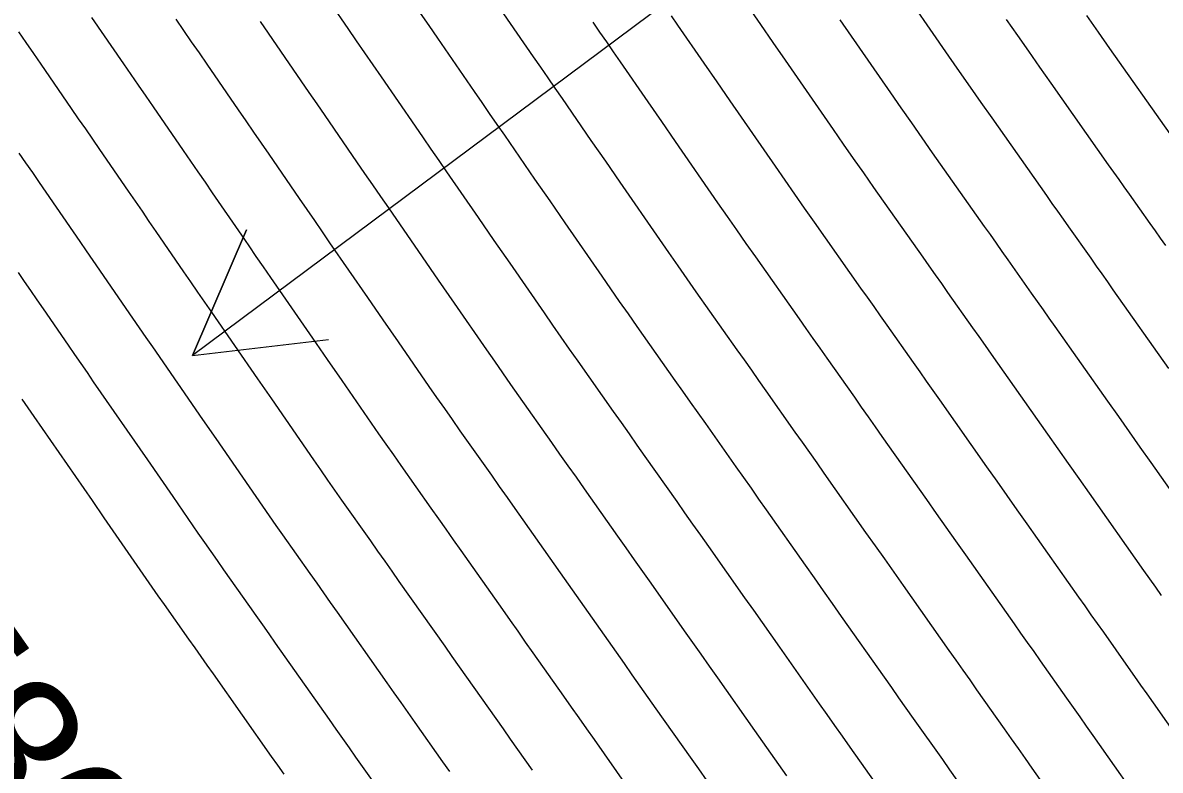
# Model space of a CAD drawing. Extents: x 954385 to 988206, y 1868364 to 1924553.
# Drawn here: x 956159.63 to 956209.46, y 1922670.87 to 1922703.64 of the extents above; entities that cross this region are included whole.
import ezdxf

# ---------------------------------------------------------------- set-up
doc = ezdxf.new("R2010")
doc.units = 0
for name, color, linetype in [('Ex_Contour Labels', 7, 'Continuous'), ('Ex_Major Contours', 7, 'Continuous'), ('Ex_Minor Contours', 7, 'Continuous'), ('Slopes', 7, 'Continuous')]:
    doc.layers.add(name, color=color, linetype=linetype)

msp = doc.modelspace()

# ---------------------------------------------------------------- linework, layer by layer
at = {"layer": 'Ex_Major Contours'}
for points in [[(956197.213, 1922669.994), (956195.875, 1922671.893), (956195.541, 1922672.368), (956195.206, 1922672.843), (956194.871, 1922673.317), (956194.537, 1922673.792), (956192.789, 1922676.271), (956192.408, 1922676.811), (956192.028, 1922677.35), (956191.648, 1922677.89), (956191.267, 1922678.429), (956189.683, 1922680.679), (956189.335, 1922681.173), (956188.987, 1922681.667), (956188.638, 1922682.161), (956188.29, 1922682.655), (956186.898, 1922684.631), (956186.549, 1922685.124), (956186.201, 1922685.618), (956185.853, 1922686.112), (956185.505, 1922686.606), (956183.954, 1922688.806), (956183.584, 1922689.333), (956183.215, 1922689.86), (956182.847, 1922690.388), (956182.481, 1922690.918), (956180.977, 1922693.095), (956180.285, 1922694.096), (956179.594, 1922695.096), (956178.212, 1922697.098), (956177.866, 1922697.598), (956177.521, 1922698.099), (956177.176, 1922698.599), (956176.831, 1922699.1), (956175.34, 1922701.269), (956174.977, 1922701.797), (956174.613, 1922702.326), (956174.25, 1922702.854), (956173.887, 1922703.383), (956172.39, 1922705.56)], [(956190.859, 1922705.14), (956191.946, 1922703.567), (956192.489, 1922702.78), (956193.033, 1922701.993), (956195.128, 1922698.96), (956195.569, 1922698.324), (956196.011, 1922697.689), (956196.454, 1922697.055), (956196.899, 1922696.422), (956199.055, 1922693.364), (956199.327, 1922692.978), (956199.6, 1922692.591), (956199.873, 1922692.204), (956200.145, 1922691.817), (956201.236, 1922690.27), (956201.509, 1922689.883), (956201.782, 1922689.496), (956202.054, 1922689.109), (956202.327, 1922688.722), (956204.519, 1922685.61), (956204.975, 1922684.963), (956205.431, 1922684.315), (956205.888, 1922683.668), (956206.344, 1922683.021), (956208.732, 1922679.634), (956208.989, 1922679.27), (956209.245, 1922678.906), (956209.502, 1922678.542)], [(956159.459, 1922697.928), (956159.754, 1922697.499), (956160.05, 1922697.069), (956160.345, 1922696.64), (956160.64, 1922696.211), (956161.832, 1922694.478), (956162.121, 1922694.057), (956162.41, 1922693.636), (956162.7, 1922693.215), (956162.989, 1922692.794), (956164.146, 1922691.111), (956164.436, 1922690.69), (956164.726, 1922690.27), (956165.016, 1922689.849), (956165.306, 1922689.429), (956167.498, 1922686.256), (956168.082, 1922685.411), (956168.665, 1922684.566), (956169.833, 1922682.875), (956170.126, 1922682.453), (956170.419, 1922682.031), (956170.714, 1922681.61), (956171.009, 1922681.19), (956172.206, 1922679.492), (956172.504, 1922679.069), (956172.802, 1922678.646), (956173.101, 1922678.223), (956173.399, 1922677.8), (956175.583, 1922674.702), (956175.887, 1922674.27), (956176.191, 1922673.838), (956176.496, 1922673.407), (956176.8, 1922672.975), (956178.016, 1922671.248), (956178.32, 1922670.816)]]:
    msp.add_lwpolyline(points, dxfattribs=at)
at = {"layer": 'Ex_Minor Contours'}
for points in [[(956197.855, 1922705.553), (956200.187, 1922702.177), (956200.657, 1922701.499), (956201.129, 1922700.821), (956201.602, 1922700.144), (956202.077, 1922699.469), (956204.474, 1922696.068), (956204.717, 1922695.724), (956204.959, 1922695.38), (956205.202, 1922695.036), (956205.444, 1922694.692), (956206.415, 1922693.315), (956206.657, 1922692.971), (956206.9, 1922692.627), (956207.142, 1922692.283), (956207.385, 1922691.939), (956209.819, 1922688.483)], [(956206.195, 1922667.641), (956203.855, 1922670.963), (956203.551, 1922671.394), (956203.248, 1922671.824), (956202.945, 1922672.255), (956202.642, 1922672.685), (956201.428, 1922674.407), (956201.125, 1922674.838), (956200.822, 1922675.268), (956200.518, 1922675.699), (956200.215, 1922676.129), (956198.211, 1922678.971), (956197.8, 1922679.554), (956197.389, 1922680.136), (956196.979, 1922680.719), (956196.568, 1922681.302), (956194.74, 1922683.896), (956194.422, 1922684.347), (956194.105, 1922684.799), (956193.787, 1922685.25), (956193.469, 1922685.701), (956192.197, 1922687.505), (956191.879, 1922687.956), (956191.561, 1922688.407), (956191.243, 1922688.858), (956190.925, 1922689.31), (956189.132, 1922691.852), (956188.732, 1922692.422), (956188.333, 1922692.992), (956187.936, 1922693.563), (956187.54, 1922694.135), (956185.799, 1922696.654), (956185.167, 1922697.569), (956184.535, 1922698.484), (956183.27, 1922700.315), (956182.955, 1922700.772), (956182.639, 1922701.23), (956182.323, 1922701.688), (956182.008, 1922702.146), (956180.281, 1922704.659)], [(956200.565, 1922670.434), (956200.246, 1922670.887), (956199.928, 1922671.34), (956198.652, 1922673.15), (956198.333, 1922673.603), (956198.014, 1922674.055), (956197.695, 1922674.508), (956197.376, 1922674.961), (956195.5, 1922677.621), (956195.104, 1922678.182), (956194.709, 1922678.743), (956194.313, 1922679.304), (956193.918, 1922679.866), (956192.211, 1922682.288), (956191.879, 1922682.76), (956191.546, 1922683.233), (956191.213, 1922683.705), (956190.879, 1922684.178), (956189.547, 1922686.068), (956189.214, 1922686.54), (956188.881, 1922687.013), (956188.548, 1922687.485), (956188.215, 1922687.958), (956186.543, 1922690.329), (956186.158, 1922690.877), (956185.774, 1922691.426), (956185.392, 1922691.976), (956185.01, 1922692.526), (956183.388, 1922694.875), (956182.726, 1922695.832), (956182.064, 1922696.79), (956180.741, 1922698.706), (956180.41, 1922699.185), (956180.08, 1922699.664), (956179.75, 1922700.144), (956179.42, 1922700.623), (956177.81, 1922702.964), (956177.432, 1922703.514), (956177.054, 1922704.064)], [(956211.883, 1922669.963), (956209.158, 1922673.833), (956208.886, 1922674.219), (956208.614, 1922674.605), (956208.342, 1922674.991), (956208.07, 1922675.377), (956206.982, 1922676.921), (956206.709, 1922677.308), (956206.437, 1922677.694), (956206.165, 1922678.08), (956205.893, 1922678.466), (956203.633, 1922681.671), (956203.192, 1922682.296), (956202.751, 1922682.922), (956202.309, 1922683.548), (956201.868, 1922684.174), (956199.798, 1922687.113), (956199.51, 1922687.522), (956199.223, 1922687.93), (956198.935, 1922688.338), (956198.647, 1922688.747), (956197.496, 1922690.38), (956197.208, 1922690.788), (956196.92, 1922691.196), (956196.632, 1922691.605), (956196.345, 1922692.013), (956194.31, 1922694.899), (956193.88, 1922695.511), (956193.452, 1922696.123), (956193.024, 1922696.737), (956192.599, 1922697.352), (956190.621, 1922700.214), (956190.048, 1922701.043), (956189.475, 1922701.873), (956188.329, 1922703.532), (956188.043, 1922703.947)], [(956209.894, 1922698.771), (956207.255, 1922702.515), (956206.75, 1922703.233), (956206.247, 1922703.952)], [(956162.642, 1922703.874), (956164.039, 1922701.843), (956164.364, 1922701.37), (956164.689, 1922700.897), (956165.014, 1922700.424), (956165.34, 1922699.95), (956166.654, 1922698.04), (956166.973, 1922697.576), (956167.292, 1922697.112), (956167.611, 1922696.648), (956167.93, 1922696.184), (956169.205, 1922694.329), (956169.524, 1922693.865), (956169.844, 1922693.401), (956170.163, 1922692.938), (956170.483, 1922692.475), (956172.32, 1922689.816), (956172.963, 1922688.885), (956173.606, 1922687.954), (956174.892, 1922686.092), (956175.214, 1922685.627), (956175.538, 1922685.163), (956175.862, 1922684.699), (956176.187, 1922684.236), (956177.505, 1922682.366), (956177.834, 1922681.901), (956178.162, 1922681.435), (956178.49, 1922680.969), (956178.819, 1922680.503), (956180.64, 1922677.919), (956180.975, 1922677.445), (956181.309, 1922676.97), (956181.644, 1922676.495), (956181.979, 1922676.02), (956183.317, 1922674.121), (956183.651, 1922673.646), (956183.986, 1922673.171), (956184.321, 1922672.696), (956184.655, 1922672.221), (956186.083, 1922670.196)], [(956166.328, 1922703.8), (956166.669, 1922703.305), (956167.009, 1922702.81), (956167.349, 1922702.315), (956167.69, 1922701.82), (956169.065, 1922699.821), (956169.398, 1922699.335), (956169.732, 1922698.85), (956170.066, 1922698.365), (956170.4, 1922697.879), (956171.735, 1922695.938), (956172.069, 1922695.452), (956172.403, 1922694.967), (956172.737, 1922694.482), (956173.072, 1922693.997), (956174.731, 1922691.595), (956175.404, 1922690.622), (956176.076, 1922689.648), (956177.422, 1922687.701), (956177.759, 1922687.214), (956178.097, 1922686.728), (956178.436, 1922686.244), (956178.776, 1922685.759), (956180.155, 1922683.804), (956180.498, 1922683.317), (956180.842, 1922682.829), (956181.185, 1922682.342), (956181.529, 1922681.855), (956183.169, 1922679.528), (956183.519, 1922679.032), (956183.869, 1922678.536), (956184.218, 1922678.039), (956184.568, 1922677.543), (956185.967, 1922675.557), (956186.317, 1922675.06), (956186.667, 1922674.564), (956187.016, 1922674.068), (956187.366, 1922673.571), (956188.859, 1922671.454), (956189.225, 1922670.936), (956189.59, 1922670.417)], [(956193.099, 1922670.636), (956192.748, 1922671.133), (956192.398, 1922671.63), (956192.048, 1922672.127), (956191.698, 1922672.624), (956190.077, 1922674.921), (956189.712, 1922675.439), (956189.347, 1922675.957), (956188.982, 1922676.475), (956188.617, 1922676.993), (956187.154, 1922679.07), (956186.791, 1922679.586), (956186.428, 1922680.101), (956186.064, 1922680.617), (956185.701, 1922681.132), (956184.238, 1922683.207), (956183.88, 1922683.715), (956183.521, 1922684.224), (956183.163, 1922684.732), (956182.804, 1922685.241), (956181.365, 1922687.283), (956181.01, 1922687.788), (956180.656, 1922688.294), (956180.303, 1922688.801), (956179.951, 1922689.309), (956178.547, 1922691.342), (956177.845, 1922692.359), (956177.142, 1922693.375), (956175.661, 1922695.52), (956175.311, 1922696.026), (956174.962, 1922696.533), (956174.613, 1922697.039), (956174.264, 1922697.546), (956172.87, 1922699.574), (956172.521, 1922700.081), (956172.173, 1922700.588), (956171.824, 1922701.095), (956171.476, 1922701.602), (956170.04, 1922703.69)], [(956184.597, 1922703.669), (956184.897, 1922703.232), (956185.198, 1922702.796), (956185.499, 1922702.359), (956185.8, 1922701.923), (956187.005, 1922700.179), (956187.608, 1922699.306), (956188.21, 1922698.434), (956190.069, 1922695.743), (956190.48, 1922695.15), (956190.892, 1922694.558), (956191.306, 1922693.966), (956191.721, 1922693.376), (956193.635, 1922690.661), (956193.938, 1922690.231), (956194.24, 1922689.802), (956194.543, 1922689.372), (956194.846, 1922688.942), (956196.058, 1922687.224), (956196.361, 1922686.794), (956196.664, 1922686.364), (956196.966, 1922685.935), (956197.269, 1922685.505), (956199.218, 1922682.738), (956199.644, 1922682.134), (956200.07, 1922681.529), (956200.496, 1922680.925), (956200.922, 1922680.321), (956203.054, 1922677.297), (956203.342, 1922676.889), (956203.63, 1922676.481), (956203.917, 1922676.073), (956204.205, 1922675.664), (956205.356, 1922674.031), (956205.643, 1922673.623), (956205.931, 1922673.215), (956206.219, 1922672.806), (956206.506, 1922672.398), (956209.039, 1922668.802)], [(956211.571, 1922680.802), (956209.055, 1922684.37), (956208.584, 1922685.039), (956208.112, 1922685.708), (956207.64, 1922686.377), (956207.169, 1922687.047), (956204.856, 1922690.331), (956204.598, 1922690.696), (956204.341, 1922691.062), (956204.083, 1922691.427), (956203.825, 1922691.793), (956202.795, 1922693.254), (956202.537, 1922693.62), (956202.28, 1922693.985), (956202.022, 1922694.351), (956201.764, 1922694.716), (956199.488, 1922697.945), (956199.028, 1922698.6), (956198.57, 1922699.255), (956198.113, 1922699.911), (956197.658, 1922700.569), (956195.444, 1922703.773)], [(956202.716, 1922703.786), (956203.201, 1922703.086), (956203.688, 1922702.387), (956204.176, 1922701.689), (956204.666, 1922700.992), (956207.184, 1922697.419), (956207.412, 1922697.097), (956207.639, 1922696.774), (956207.867, 1922696.452), (956208.094, 1922696.129), (956209.004, 1922694.838), (956209.231, 1922694.516), (956209.459, 1922694.193), (956209.686, 1922693.87)], [(956159.441, 1922703.242), (956159.767, 1922702.769), (956160.092, 1922702.295), (956160.417, 1922701.822), (956161.749, 1922699.885), (956162.059, 1922699.434), (956162.369, 1922698.983), (956162.68, 1922698.532), (956162.99, 1922698.081), (956164.243, 1922696.259), (956164.547, 1922695.816), (956164.851, 1922695.374), (956165.155, 1922694.932), (956165.459, 1922694.489), (956166.676, 1922692.72), (956166.98, 1922692.278), (956167.285, 1922691.836), (956167.589, 1922691.394), (956167.894, 1922690.952), (956169.909, 1922688.036), (956170.522, 1922687.148), (956171.136, 1922686.26), (956172.363, 1922684.483), (956172.67, 1922684.04), (956172.979, 1922683.597), (956173.288, 1922683.154), (956173.598, 1922682.713), (956174.856, 1922680.929), (956175.169, 1922680.485), (956175.482, 1922680.04), (956175.795, 1922679.596), (956176.109, 1922679.152), (956178.112, 1922676.31), (956178.431, 1922675.857), (956178.75, 1922675.404), (956179.07, 1922674.951), (956179.389, 1922674.498), (956180.666, 1922672.684), (956180.986, 1922672.231), (956181.305, 1922671.778), (956181.625, 1922671.325), (956181.944, 1922670.872)], [(956159.421, 1922692.697), (956159.695, 1922692.297), (956159.97, 1922691.898), (956160.244, 1922691.499), (956160.519, 1922691.099), (956161.617, 1922689.502), (956161.892, 1922689.103), (956162.167, 1922688.704), (956162.442, 1922688.305), (956162.717, 1922687.906), (956165.086, 1922684.477), (956165.641, 1922683.674), (956166.195, 1922682.871), (956167.304, 1922681.266), (956167.582, 1922680.865), (956167.86, 1922680.465), (956168.14, 1922680.065), (956168.42, 1922679.666), (956169.557, 1922678.055), (956169.84, 1922677.653), (956170.123, 1922677.251), (956170.406, 1922676.85), (956170.689, 1922676.448), (956173.054, 1922673.093), (956173.343, 1922672.683), (956173.632, 1922672.273), (956173.921, 1922671.862), (956174.21, 1922671.452), (956175.366, 1922669.812)], [(956171.073, 1922670.707), (956170.8, 1922671.095), (956170.526, 1922671.484), (956167.979, 1922675.097), (956167.711, 1922675.477), (956167.443, 1922675.857), (956167.175, 1922676.237), (956166.907, 1922676.617), (956165.831, 1922678.143), (956165.566, 1922678.521), (956165.301, 1922678.899), (956165.037, 1922679.278), (956164.775, 1922679.658), (956163.725, 1922681.177), (956163.2, 1922681.937), (956162.675, 1922682.697), (956160.128, 1922686.384), (956159.868, 1922686.761), (956159.608, 1922687.138)]]:
    msp.add_lwpolyline(points, dxfattribs=at)
at = {"layer": 'Slopes'}
msp.add_lwpolyline([(956207.131, 1922718.928), (956167.059, 1922689.057), (956169.432, 1922694.567), (956167.059, 1922689.057), (956173.018, 1922689.757)], dxfattribs=at)

# ---------------------------------------------------------------- texts
at = {"layer": 'Ex_Contour Labels'}
msp.add_text('580', height=6, rotation=304.9916, dxfattribs=at).set_placement((956152.811, 1922675.899))

doc.saveas('drawing.dxf')
